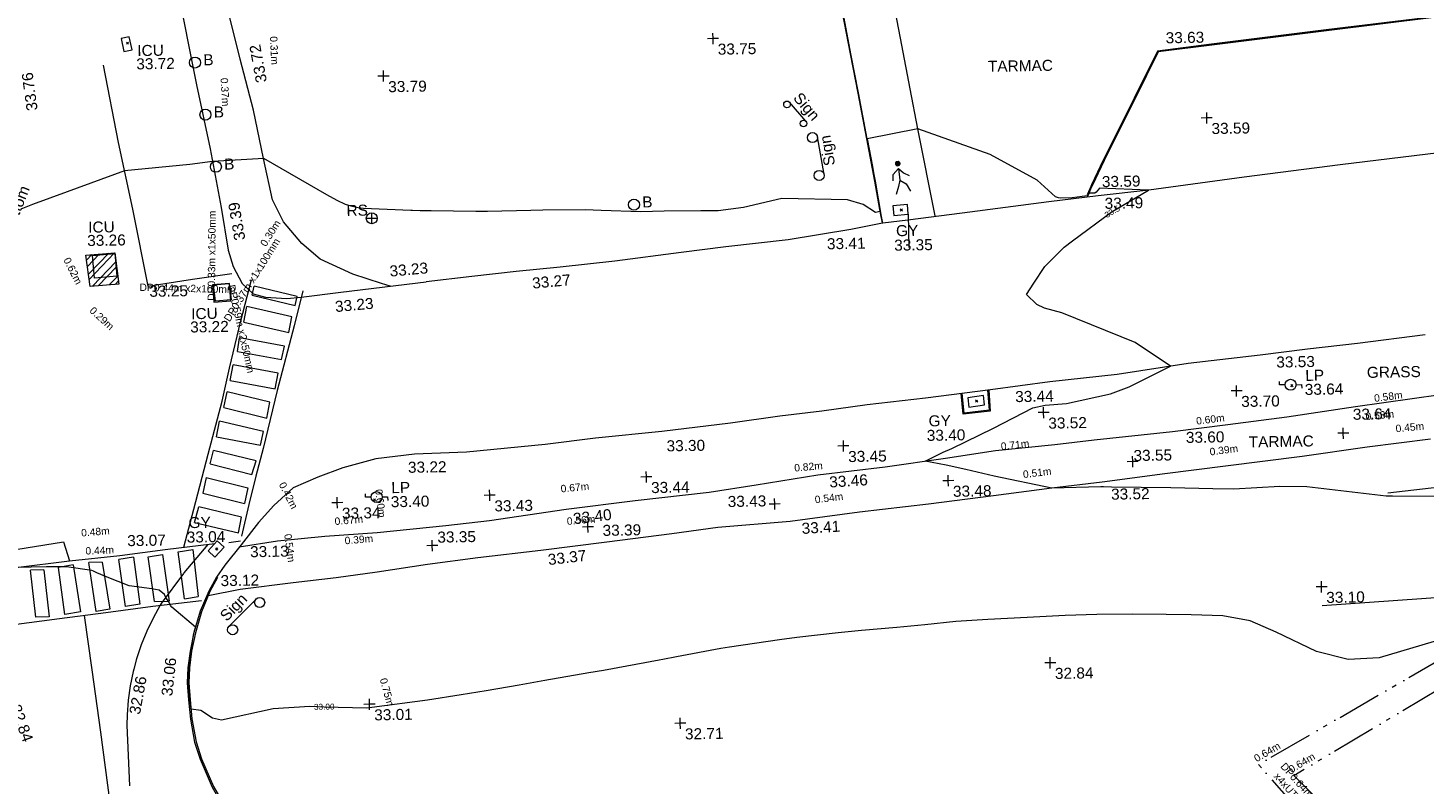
# Model space of a CAD drawing. Header units: millimetres. Extents: x -287732 to 520720, y -103372 to 287754.
# Tile 340 of 380: x 213690 to 261136, y 182816 to 208529. Entities that reach past the tile are written whole.
import ezdxf

# ---------------------------------------------------------------- set-up
doc = ezdxf.new("R2010")
doc.units = ezdxf.units.MM
for name, pattern in [('IMPORT-HIDDEN2 _3_', [4762.5, 3175, -1587.5]), ('IMPORT-UG_DRAINAGE_SURFACE_QLB4 _2_', [2700, 1500, -300, 0, -250, 150, -300, 0, -200]), ('IMPORT-UG_DRAINAGE_UNIDENTIFIED_QLB2 _2_', [2700, 1500, -300, 0, -250, 150, -300, 0, -200]), ('IMPORT-UG_ELEC_LV_QLB2 _2_', [2700, 1500, -300, 0, -250, 150, -300, 0, -200]), ('IMPORT-UG_ELEC_QLB2 _2_', [2500, 1500, -300, 0, -50, 150, -300, 0, -200]), ('IMPORT-UG_ELEC_STREET LIGHTING_QLB2 _2_', [2700, 1500, -300, 0, -250, 150, -300, 0, -200])]:
    doc.linetypes.add(name, pattern=pattern)
for name, color, linetype, lineweight, true_color in [('00_TOPO_FOOTPATH', 7, 'Continuous', 9, 0xa50000), ('00_TOPO_FURN_BOLLARD', 7, 'Continuous', 9, 0x666666), ('00_TOPO_FURN_LAMP_POST', 7, 'Continuous', 9, 0x666666), ('00_TOPO_FURN_SIGN', 7, 'Continuous', 9, 0x666666), ('00_TOPO_KERB_BOTTOM', 1, 'Continuous', 9, 0xff0000), ('00_TOPO_KERB_TOP', 7, 'Continuous', 9, 0xa500a5), ('00_TOPO_LEVEL_SPOT', 7, 'Continuous', 9, 0x666666), ('00_TOPO_ROAD_MARKING_WHITE_CONTINUOUS', 7, 'Continuous', 9, 0x999999), ('00_TOPO_SERV_GULLY', 7, 'Continuous', 9, 0x5252a5), ('00_TOPO_SERV_IC', 5, 'Continuous', 9, 0x0000ff), ('00_UAV_SLOPE_BOTTOM', 30, 'Continuous', 9, 0xff7f00), ('00_UAV_SLOPE_TOP', 40, 'Continuous', 9, 0xffbf00), ('01_DTM_CONTOUR_MNR', 7, 'Continuous', 9, 0xa5a552), ('01_DTM_CONTOUR_MNR_LABELS', 7, 'Continuous', 9, 0xa5a552), ('12333-PUM-2D-U-0001-C01 - Rev2_REVIT IMPORT_dwg', 7, 'Continuous', 9, 0x767676), ('PUM-CHAMBER EXTENTS', 6, 'IMPORT-HIDDEN2 _3_', 9, 0xff00ff), ('PUM-ELECTRIC-LV-QLB2', 1, 'IMPORT-UG_ELEC_LV_QLB2 _2_', 9, 0xff0000), ('PUM-ELECTRIC-MH', 1, 'Continuous', 9, 0xff0000), ('PUM-ELECTRIC-QLB2', 1, 'IMPORT-UG_ELEC_QLB2 _2_', 9, 0xff0000), ('PUM-SURFACE-QLB4', 4, 'IMPORT-UG_DRAINAGE_SURFACE_QLB4 _2_', 9, 0x00ffff), ('PUM-UNIDENTIFIED-QLB2', 150, 'IMPORT-UG_DRAINAGE_UNIDENTIFIED_QLB2 _2_', 9, 0x007fff)]:
    doc.layers.add(name, color=color, linetype=linetype, lineweight=lineweight, true_color=true_color)
for name, color, linetype, lineweight in [('00_TOPO_PEDASTRIAN', 7, 'Continuous', 9), ('00_TOPO_ROAD_EDGE', 7, 'Continuous', 9), ('00_TOPO_SURVEY_TEXT', 7, 'Continuous', 9), ('00_UAV_SURFACE', 7, 'Continuous', 9), ('GEN-TEXT', 7, 'Continuous', 9)]:
    doc.layers.add(name, color=color, linetype=linetype, lineweight=lineweight)
doc.styles.add('Arial_1', font='arial.ttf', dxfattribs={"height": 250})
doc.styles.add('Swis721 Lt BT_1', font='swissl.ttf', dxfattribs={"height": 200})
doc.styles.add('Swis721 Lt BT_2', font='swissl.ttf', dxfattribs={"height": 375})

# ---------------------------------------------------------------- blocks, each defined once
blk = doc.blocks.new('12333-PUM-2D-U-0001-C01 - Rev2_REVIT IMPORT_dwg_PEDESTRIAN CROSS-2077532-Site Location Plan Proposed')
at = {"layer": '00_TOPO_PEDASTRIAN', "true_color": 0xe2e2e2}
blk.add_hatch(color=254, dxfattribs=at).paths.add_polyline_path([(534148729, 725754960), (534148800, 725754988), (534148827, 725755033), (534148827, 725755085), (534148782, 725755146), (534148758, 725755156), (534148681, 725755147), (534148661, 725755132), (534148634, 725755087), (534148633, 725755035), (534148679, 725754974)])
at = {"layer": '00_TOPO_PEDASTRIAN', "color": 253, "true_color": 0xaaaaaa, "flags": 128}
for points in [[(534148571, 725754478), (534148571, 725754691), (534148749, 725754896), (534148923, 725754739), (534149109, 725754652)], [(534148749, 725754896), (534148794, 725754497), (534149008, 725754373), (534149144, 725754117)], [(534148794, 725754497), (534148743, 725754283), (534148665, 725754014)]]:
    blk.add_lwpolyline(points, dxfattribs=at)
blk = doc.blocks.new('12333-PUM-2D-U-0001-C01 - Rev2_REVIT IMPORT_dwg_MSL_Bollard_2-2077182-Site Location Plan Proposed')
at = {"layer": '00_TOPO_FURN_BOLLARD', "color": 254, "true_color": 0xcccccc}
blk.add_circle((0, 0), 62.5, dxfattribs=at)
blk = doc.blocks.new('12333-PUM-2D-U-0001-C01 - Rev2_REVIT IMPORT_dwg_MSL_Lamp_Post_SYM-2077199-Site Location Plan Proposed')
at = {"layer": '00_TOPO_FURN_LAMP_POST', "color": 254, "true_color": 0xcccccc, "flags": 128}
for points in [[(-500, 0), (-1000, 0), (-1000, 317)], [(500, 0), (1000, 0), (1000, -317)]]:
    blk.add_lwpolyline(points, dxfattribs=at)
at = {"layer": '00_TOPO_FURN_LAMP_POST', "color": 254, "true_color": 0xcccccc}
blk.add_circle((0, 0), 500, dxfattribs=at)
blk = doc.blocks.new('12333-PUM-2D-U-0001-C01 - Rev2_REVIT IMPORT_dwg_MSL_RoadSign_SYM-2077193-Site Location Plan Proposed')
at = {"layer": '00_TOPO_FURN_SIGN', "color": 254, "true_color": 0xcccccc}
for p, q in [((-500, 0), (500, 0)), ((0, -500), (0, 500))]:
    blk.add_line(p, q, dxfattribs=at)
blk.add_circle((0, 0), 500, dxfattribs=at)
blk = doc.blocks.new('12333-PUM-2D-U-0001-C01 - Rev2_REVIT IMPORT_dwg_MM-2077200-Site Location Plan Proposed')
at = {"layer": '00_TOPO_LEVEL_SPOT', "color": 254, "true_color": 0xcccccc, "flags": 128}
for points in [[(0, -500), (0, 0), (-500, 0)], [(500, 0), (0, 0), (0, 500)]]:
    blk.add_lwpolyline(points, dxfattribs=at)
blk = doc.blocks.new('12333-PUM-2D-U-0001-C01 - Rev2_REVIT IMPORT_dwg_MSL_Sign_SYM-2077194-Site Location Plan Proposed')
at = {"layer": '00_TOPO_FURN_SIGN', "color": 254, "true_color": 0xcccccc}
blk.add_line((1862, 0), (-1862, 0), dxfattribs=at)
for centre in [(-1862, -489), (1862, -489)]:
    blk.add_circle(centre, 489, dxfattribs=at)
blk = doc.blocks.new('12333-PUM-2D-U-0001-C01 - Rev2_REVIT IMPORT_dwg_MGS62954_T2_Galway_ITM_3d_Rev1-2077680-Site Location Plan Proposed')
at = {"layer": '00_TOPO_FOOTPATH', "color": 254, "true_color": 0xcccccc, "flags": 128}
for points in [[(534131408, 725751196), (534131120, 725751289), (534130152, 725751624), (534129054, 725752151), (534128432, 725752700), (534127823, 725753449), (534127468, 725754195), (534127189, 725755607), (534126876, 725757259), (534126446, 725759004), (534126050, 725760745), (534125652, 725763504), (534124930, 725767653), (534124506, 725770090), (534123867, 725773148), (534123544, 725775172)], [(534126130, 725742418), (534127433, 725742607), (534129042, 725742731), (534130824, 725742829), (534133156, 725743025), (534134648, 725743167), (534137264, 725743513), (534139605, 725743765), (534142124, 725744004), (534143726, 725744225), (534145829, 725744528), (534148126, 725744764), (534150175, 725745022), (534151879, 725745253), (534153907, 725745415), (534155240, 725745551), (534157903, 725745794), (534159787, 725745993), (534161806, 725746221), (534164144, 725746528), (534167040, 725746894)], [(534125043, 725740783), (534126136, 725740986), (534127935, 725741181), (534129409, 725741319), (534130796, 725741494), (534132521, 725741723), (534134235, 725741916), (534136380, 725742135), (534138626, 725742370), (534140837, 725742621), (534142403, 725742811), (534144863, 725742964), (534147222, 725743241), (534149569, 725743477), (534151783, 725743717), (534153771, 725743945), (534155487, 725744125), (534157622, 725744364), (534159686, 725744592), (534162303, 725744878), (534164509, 725745151), (534166672, 725745383)]]:
    blk.add_lwpolyline(points, dxfattribs=at)
at = {"layer": '00_TOPO_KERB_BOTTOM', "color": 254, "true_color": 0xcccccc, "flags": 128}
for points in [[(534148187, 725753044), (534148152, 725753271), (534147964, 725754477), (534147712, 725755921), (534147445, 725757485), (534147207, 725758819), (534146907, 725760587), (534146517, 725762837), (534146184, 725764752), (534145767, 725767116), (534145352, 725769500), (534144952, 725771894), (534144155, 725776261), (534143978, 725777144)], [(534186444, 725761858), (534184125, 725761583), (534182572, 725761419), (534180117, 725761131), (534178161, 725760904), (534174665, 725760538), (534171911, 725760247), (534169123, 725759938), (534167032, 725759708), (534163377, 725759319), (534159469, 725758905), (534157644, 725758701), (534156835, 725757130), (534155743, 725755038), (534155334, 725754213), (534155271, 725754074), (534155179, 725753871), (534155151, 725753806)], [(534151651, 725747307), (534151690, 725746620), (534150840, 725746540), (534150789, 725747212)], [(534125340, 725741409), (534125074, 725740930), (534124759, 725740254), (534124537, 725739538), (534124395, 725738909), (534124314, 725738338), (534124282, 725737829), (534124317, 725737247), (534124366, 725736593), (534124498, 725735804), (534124676, 725735223), (534125063, 725734263), (534125552, 725733390)]]:
    blk.add_lwpolyline(points, dxfattribs=at)
at = {"layer": '00_TOPO_KERB_TOP', "color": 254, "true_color": 0xcccccc, "flags": 128}
for points in [[(534148174, 725753042), (534148163, 725753113), (534148142, 725753268), (534148098, 725753513), (534147943, 725754474), (534147691, 725755918), (534147424, 725757482), (534147186, 725758816), (534146886, 725760583), (534146496, 725762833), (534146162, 725764748), (534145746, 725767112), (534145331, 725769497), (534144931, 725771891), (534144134, 725776257), (534143957, 725777140)], [(534186443, 725761889), (534184121, 725761613), (534182569, 725761449), (534180113, 725761161), (534178158, 725760934), (534174662, 725760568), (534171908, 725760277), (534169120, 725759968), (534167029, 725759738), (534163373, 725759349), (534159466, 725758935), (534157625, 725758729), (534156808, 725757144), (534155716, 725755052), (534155307, 725754226), (534155243, 725754086), (534155152, 725753884)], [(534151688, 725747309), (534151729, 725746587), (534150806, 725746500), (534150752, 725747206)], [(534125367, 725741395), (534125101, 725740917), (534124806, 725740237), (534124588, 725739525), (534124447, 725738900), (534124366, 725738333), (534124335, 725737828), (534124370, 725737250), (534124418, 725736600), (534124549, 725735816), (534124720, 725735238), (534125110, 725734286), (534125598, 725733416)]]:
    blk.add_lwpolyline(points, dxfattribs=at)
at = {"layer": '00_TOPO_PEDASTRIAN', "color": 254, "true_color": 0xcccccc}
for p, q in [((534126719, 725750974), (534126796, 725751279)), ((534126719, 725750974), (534128167, 725750593)), ((534128243, 725750898), (534126796, 725751279)), ((534126415, 725750060), (534126529, 725750593)), ((534128053, 725750212), (534126529, 725750593)), ((534128167, 725750593), (534128243, 725750898)), ((534126415, 725750060), (534127939, 725749679)), ((534127939, 725749679), (534128053, 725750212)), ((534126186, 725749069), (534126262, 725749526)), ((534127786, 725749222), (534126262, 725749526)), ((534126186, 725749069), (534127672, 725748764)), ((534127672, 725748764), (534127786, 725749222)), ((534125919, 725748079), (534126034, 725748612)), ((534127558, 725748307), (534126034, 725748612)), ((534127443, 725747774), (534127558, 725748307)), ((534125691, 725747164), (534125805, 725747698)), ((534127253, 725747317), (534125805, 725747698)), ((534125919, 725748079), (534127443, 725747774)), ((534125691, 725747164), (534127139, 725746783)), ((534127139, 725746783), (534127253, 725747317)), ((534125424, 725746174), (534125538, 725746707)), ((534127024, 725746326), (534125538, 725746707)), ((534126910, 725745869), (534127024, 725746326)), ((534125424, 725746174), (534126910, 725745869)), ((534125195, 725745259), (534125310, 725745716)), ((534125195, 725745259), (534126605, 725744878)), ((534126758, 725745335), (534125310, 725745716)), ((534126605, 725744878), (534126758, 725745335)), ((534125043, 725744802), (534124929, 725744269)), ((534125043, 725744802), (534126453, 725744421)), ((534126453, 725744421), (534126338, 725743888)), ((534124929, 725744269), (534126338, 725743888)), ((534124624, 725743278), (534124776, 725743811)), ((534126224, 725743430), (534124776, 725743811)), ((534126110, 725742897), (534126224, 725743430)), ((534124624, 725743278), (534126110, 725742897)), ((534121462, 725741983), (534121004, 725741983)), ((534121233, 725740306), (534121004, 725741983)), ((534121462, 725741983), (534121690, 725740382)), ((534122528, 725742135), (534122033, 725742059)), ((534122224, 725740459), (534122033, 725742059)), ((534122528, 725742135), (534122719, 725740535)), ((534123024, 725742135), (534123519, 725742211)), ((534123214, 725740611), (534123024, 725742135)), ((534123519, 725742211), (534123710, 725740611)), ((534124052, 725742287), (534124548, 725742364)), ((534124243, 725740687), (534124052, 725742287)), ((534124548, 725742364), (534124700, 725740763)), ((534119480, 725741754), (534119023, 725741754)), ((534119176, 725740154), (534119023, 725741754)), ((534119480, 725741754), (534119633, 725740154)), ((534120471, 725741906), (534119976, 725741830)), ((534120166, 725740230), (534119976, 725741830)), ((534120471, 725741906), (534120700, 725740306)), ((534122719, 725740535), (534122224, 725740459)), ((534123214, 725740611), (534123710, 725740611)), ((534124243, 725740687), (534124700, 725740763)), ((534119633, 725740154), (534119176, 725740154)), ((534120700, 725740306), (534120166, 725740230)), ((534121690, 725740382), (534121233, 725740306))]:
    blk.add_line(p, q, dxfattribs=at)
at = {"layer": '00_TOPO_ROAD_EDGE', "color": 254, "true_color": 0xcccccc, "flags": 128}
for points in [[(534121760, 725775380), (534122320, 725772470), (534122710, 725770220), (534123300, 725767200), (534123730, 725764850), (534124330, 725761590), (534124950, 725758150), (534125380, 725755970), (534125720, 725753970), (534125930, 725752520), (534126090, 725751960), (534126380, 725751370), (534126750, 725751020), (534127170, 725750890), (534127898, 725750834), (534128383, 725750869), (534129730, 725751020), (534132637, 725751326)], [(534167125, 725755107), (534163763, 725754759), (534160489, 725754390), (534157242, 725754013), (534155524, 725753846), (534153842, 725753668), (534150894, 725753335), (534149045, 725753129), (534148187, 725753044), (534148174, 725753042), (534147095, 725752845), (534144967, 725752535), (534142836, 725752331), (534141317, 725752171), (534139059, 725751907), (534137204, 725751737), (534135702, 725751614), (534134196, 725751473), (534132637, 725751326)], [(534166553, 725748928), (534164241, 725748667), (534162546, 725748513), (534160930, 725748337), (534158484, 725748090), (534156066, 725747758), (534153771, 725747555), (534151750, 725747318), (534149536, 725747073), (534147553, 725746882), (534146007, 725746691), (534144574, 725746545), (534142895, 725746340), (534140561, 725746088), (534138301, 725745900), (534136585, 725745725), (534133907, 725745509), (534132138, 725745472), (534130818, 725745331), (534129699, 725745048), (534128837, 725744745), (534127992, 725744400), (534127327, 725743804), (534126796, 725743233), (534126190, 725742492), (534125627, 725741803), (534125340, 725741409)]]:
    blk.add_lwpolyline(points, dxfattribs=at)
at = {"layer": '00_TOPO_ROAD_MARKING_WHITE_CONTINUOUS', "color": 254, "true_color": 0xcccccc}
blk.add_line((534125780, 725742580), (534126170, 725742620), dxfattribs=at)
at = {"layer": '00_TOPO_ROAD_MARKING_WHITE_CONTINUOUS', "color": 254, "true_color": 0xcccccc, "flags": 128}
for points in [[(534149970, 725753260), (534149440, 725756230), (534149200, 725757590), (534148940, 725759090), (534148560, 725761290), (534148010, 725764310), (534147580, 725766830), (534147330, 725768190)], [(534121790, 725758880), (534122260, 725756240), (534122700, 725753970), (534123180, 725751340), (534124700, 725751550), (534126040, 725751720)], [(534124250, 725742439), (534124610, 725743730), (534125130, 725745590), (534125630, 725747380), (534125900, 725748500), (534126320, 725750100), (534126700, 725751490)], [(534128440, 725751090), (534128130, 725749900), (534127510, 725747710), (534127000, 725745750), (534126740, 725744810), (534126480, 725743850), (534126210, 725742780)], [(534114700, 725741970), (534117250, 725742280), (534120160, 725742700), (534120350, 725742050)], [(534114710, 725741440), (534116600, 725741630), (534118530, 725741850), (534120350, 725742050), (534122070, 725742200), (534123610, 725742370), (534124820, 725742500), (534125301, 725742549)], [(534116460, 725739690), (534118350, 725739910), (534119980, 725740090), (534121560, 725740270), (534123160, 725740460), (534124820, 725740620)], [(534120818, 725740185), (534121050, 725738330), (534121310, 725736200), (534121580, 725733800), (534121908, 725730336), (534122040, 725728770)]]:
    blk.add_lwpolyline(points, dxfattribs=at)
at = {"layer": '00_TOPO_SERV_GULLY', "color": 254, "true_color": 0xcccccc, "flags": 128}
for points in [[(534148540, 725753625), (534148566, 725753296), (534149060, 725753336), (534149033, 725753664)], [(534151008, 725746740), (534151540, 725746803), (534151502, 725747123), (534150970, 725747060)], [(534125615, 725742417), (534125299, 725742087), (534125069, 725742307), (534125385, 725742637)]]:
    blk.add_lwpolyline(points, close=True, dxfattribs=at)
at = {"layer": '00_TOPO_SERV_IC', "color": 254, "true_color": 0xcccccc, "flags": 128}
for points in [[(534122420, 725759769), (534122505, 725759327), (534122780, 725759380), (534122695, 725759822)], [(534122073, 725752471), (534122134, 725751702), (534121373, 725751642), (534121312, 725752411)], [(534125371, 725751348), (534125409, 725750756), (534125988, 725750793), (534125951, 725751385)]]:
    blk.add_lwpolyline(points, close=True, dxfattribs=at)
at = {"layer": '00_UAV_SLOPE_BOTTOM', "color": 254, "true_color": 0xcccccc, "flags": 128}
blk.add_lwpolyline([(534162887, 725739786), (534167879, 725740054)], dxfattribs=at)
at = {"layer": '00_UAV_SLOPE_TOP', "color": 254, "true_color": 0xcccccc, "flags": 128}
blk.add_lwpolyline([(534170108, 725744042), (534165193, 725743561)], dxfattribs=at)
at = {"layer": '00_UAV_SURFACE', "color": 254, "true_color": 0xcccccc, "flags": 128}
blk.add_lwpolyline([(534125065, 725742525), (534124232, 725741566), (534124218, 725741549), (534123448, 725740538), (534123409, 725740484), (534123159, 725740053), (534122935, 725739608), (534122740, 725739149), (534122575, 725738679), (534122472, 725738321), (534122452, 725738251), (534122343, 725737764), (534122265, 725737272), (534122218, 725736776), (534122204, 725736422), (534122261, 725734360)], dxfattribs=at)
at = {"layer": '01_DTM_CONTOUR_MNR', "color": 254, "true_color": 0xcccccc, "flags": 128}
for points in [[(534171293, 725743328), (534165340, 725743466), (534165131, 725743463), (534162436, 725743832), (534161520, 725743854), (534159960, 725743798), (534159240, 725743815), (534157821, 725743879), (534155805, 725743938), (534155534, 725743948), (534155441, 725743951), (534153770, 725743940), (534151823, 725744377), (534150864, 725744623), (534150198, 725744777), (534149490, 725744930), (534150108, 725745221), (534150395, 725745348), (534151833, 725746006), (534153176, 725746675), (534153595, 725746762), (534154319, 725746809), (534155826, 725747111), (534156462, 725747338), (534157880, 725748010), (534156697, 725748839), (534154213, 725749888), (534153630, 725750063), (534153372, 725750188), (534153030, 725750530), (534153283, 725750912), (534153669, 725751474), (534154337, 725752121), (534154623, 725752327), (534155989, 725753300), (534156006, 725753313), (534157240, 725754010), (534155568, 725754109), (534155458, 725753967), (534155415, 725753943), (534155210, 725753940), (534155172, 725753873), (534155150, 725753850), (534154639, 725753798), (534154243, 725753791), (534154174, 725753797), (534154074, 725753842), (534153461, 725754409), (534151876, 725755312), (534149440, 725756230), (534147710, 725755920), (534147867, 725754974), (534147947, 725754474), (534148077, 725753672), (534148110, 725753440), (534147951, 725753413), (534147531, 725753690), (534147008, 725753864), (534144774, 725753947), (534143463, 725753656), (534142599, 725753560), (534142014, 725753576), (534140763, 725753578), (534139970, 725753577), (534138626, 725753641), (534138086, 725753669), (534136641, 725753684), (534136240, 725753688), (534134764, 725753681), (534134372, 725753678), (534132845, 725753728), (534132476, 725753740), (534132219, 725753754), (534132154, 725753760), (534130555, 725753851), (534130375, 725753872), (534130133, 725753932), (534129939, 725753998), (534129659, 725754134), (534129313, 725754337), (534127190, 725755610), (534125450, 725755540), (534124682, 725755449), (534122450, 725755270), (534120496, 725754590), (534119302, 725754181), (534118905, 725754026)], [(534169588, 725739304), (534164801, 725737971), (534163737, 725737938), (534162676, 725738220), (534161306, 725738908), (534160430, 725739312), (534159508, 725739498), (534158430, 725739550), (534157584, 725739574), (534156430, 725739605), (534155233, 725739617), (534154156, 725739601), (534152854, 725739557), (534151523, 725739513), (534150430, 725739455), (534149379, 725739369), (534148430, 725739290), (534147220, 725739210), (534146430, 725739147), (534145021, 725739011), (534144430, 725738942), (534142729, 725738719), (534142430, 725738675), (534140923, 725738420), (534140450, 725738342), (534140330, 725738320), (534138430, 725738003), (534137936, 725737926), (534136430, 725737700), (534135561, 725737551), (534134430, 725737384), (534133586, 725737264), (534132430, 725737096), (534130541, 725736885), (534130459, 725736873), (534130360, 725736863), (534128922, 725736926), (534128430, 725736947), (534127191, 725736897), (534125421, 725736543), (534125121, 725736610), (534124724, 725736875), (534124400, 725736930), (534124366, 725737250), (534124328, 725737727), (534124326, 725737830), (534124334, 725738129), (534124350, 725738333), (534124378, 725738611), (534124425, 725738905), (534124535, 725739504), (534124547, 725739539), (534124600, 725739720), (534123799, 725740414), (534123757, 725740472), (534123704, 725740589), (534123600, 725740740), (534123556, 725740845), (534123380, 725741000), (534123134, 725741043), (534122360, 725741160), (534121625, 725741471), (534121270, 725741620), (534121161, 725741683), (534121109, 725741701), (534120250, 725741850), (534119570, 725741853), (534118530, 725741850)]]:
    blk.add_lwpolyline(points, dxfattribs=at)
for name, p, xscale, yscale, zscale in [('12333-PUM-2D-U-0001-C01 - Rev2_REVIT IMPORT_dwg_MM-2077200-Site Location Plan Proposed', (534142530, 725759420), 0.375, 0.375, 0.375), ('12333-PUM-2D-U-0001-C01 - Rev2_REVIT IMPORT_dwg_MSL_Bollard_2-2077182-Site Location Plan Proposed', (534124914, 725758913), 3, 3, 3), ('12333-PUM-2D-U-0001-C01 - Rev2_REVIT IMPORT_dwg_MM-2077200-Site Location Plan Proposed', (534131310, 725758340), 0.375, 0.375, 0.375), ('12333-PUM-2D-U-0001-C01 - Rev2_REVIT IMPORT_dwg_MSL_Bollard_2-2077182-Site Location Plan Proposed', (534125238, 725757133), 3, 3, 3), ('12333-PUM-2D-U-0001-C01 - Rev2_REVIT IMPORT_dwg_MM-2077200-Site Location Plan Proposed', (534159260, 725756430), 0.375, 0.375, 0.375), ('12333-PUM-2D-U-0001-C01 - Rev2_REVIT IMPORT_dwg_MSL_Bollard_2-2077182-Site Location Plan Proposed', (534125560, 725755356), 3, 3, 3), ('12333-PUM-2D-U-0001-C01 - Rev2_REVIT IMPORT_dwg_MSL_Bollard_2-2077182-Site Location Plan Proposed', (534139743, 725753821), 3, 3, 3), ('12333-PUM-2D-U-0001-C01 - Rev2_REVIT IMPORT_dwg_MSL_RoadSign_SYM-2077193-Site Location Plan Proposed', (534130827, 725753515), 0.375, 0.375, 0.375), ('12333-PUM-2D-U-0001-C01 - Rev2_REVIT IMPORT_dwg_MM-2077200-Site Location Plan Proposed', (534160108, 725747133), 0.375, 0.375, 0.375), ('12333-PUM-2D-U-0001-C01 - Rev2_REVIT IMPORT_dwg_MSL_Lamp_Post_SYM-2077199-Site Location Plan Proposed', (534161948, 725747307), 0.375, 0.375, 0.375), ('12333-PUM-2D-U-0001-C01 - Rev2_REVIT IMPORT_dwg_MM-2077200-Site Location Plan Proposed', (534153540, 725746510), 0.375, 0.375, 0.375), ('12333-PUM-2D-U-0001-C01 - Rev2_REVIT IMPORT_dwg_MM-2077200-Site Location Plan Proposed', (534163710, 725745630), 0.375, 0.375, 0.375), ('12333-PUM-2D-U-0001-C01 - Rev2_REVIT IMPORT_dwg_MM-2077200-Site Location Plan Proposed', (534146719, 725745493), 0.375, 0.375, 0.375), ('12333-PUM-2D-U-0001-C01 - Rev2_REVIT IMPORT_dwg_MM-2077200-Site Location Plan Proposed', (534156540, 725744790), 0.375, 0.375, 0.375), ('12333-PUM-2D-U-0001-C01 - Rev2_REVIT IMPORT_dwg_MM-2077200-Site Location Plan Proposed', (534140004, 725744555), 0.375, 0.375, 0.375), ('12333-PUM-2D-U-0001-C01 - Rev2_REVIT IMPORT_dwg_MM-2077200-Site Location Plan Proposed', (534150260, 725744250), 0.375, 0.375, 0.375), ('12333-PUM-2D-U-0001-C01 - Rev2_REVIT IMPORT_dwg_MM-2077200-Site Location Plan Proposed', (534129486, 725743865), 0.375, 0.375, 0.375), ('12333-PUM-2D-U-0001-C01 - Rev2_REVIT IMPORT_dwg_MSL_Lamp_Post_SYM-2077199-Site Location Plan Proposed', (534130826, 725744032), 0.375, 0.375, 0.375), ('12333-PUM-2D-U-0001-C01 - Rev2_REVIT IMPORT_dwg_MM-2077200-Site Location Plan Proposed', (534134669, 725744025), 0.375, 0.375, 0.375), ('12333-PUM-2D-U-0001-C01 - Rev2_REVIT IMPORT_dwg_MM-2077200-Site Location Plan Proposed', (534144350, 725743560), 0.375, 0.375, 0.375), ('12333-PUM-2D-U-0001-C01 - Rev2_REVIT IMPORT_dwg_MM-2077200-Site Location Plan Proposed', (534137990, 725742890), 0.375, 0.375, 0.375), ('12333-PUM-2D-U-0001-C01 - Rev2_REVIT IMPORT_dwg_MM-2077200-Site Location Plan Proposed', (534132690, 725742350), 0.375, 0.375, 0.375), ('12333-PUM-2D-U-0001-C01 - Rev2_REVIT IMPORT_dwg_MM-2077200-Site Location Plan Proposed', (534162880, 725740420), 0.375, 0.375, 0.375), ('12333-PUM-2D-U-0001-C01 - Rev2_REVIT IMPORT_dwg_MM-2077200-Site Location Plan Proposed', (534153616, 725737997), 0.375, 0.375, 0.375), ('12333-PUM-2D-U-0001-C01 - Rev2_REVIT IMPORT_dwg_MM-2077200-Site Location Plan Proposed', (534130462, 725736992), 0.375, 0.375, 0.375), ('12333-PUM-2D-U-0001-C01 - Rev2_REVIT IMPORT_dwg_MM-2077200-Site Location Plan Proposed', (534141010, 725736161), 0.375, 0.375, 0.375)]:
    blk.add_blockref(name, p, dxfattribs=dict(xscale=xscale, yscale=yscale, zscale=zscale))
for p, xscale, yscale, zscale, rotation in [((534145364, 725756883), 0.23, 0.23, 0.23, 309.824930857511), ((534146123, 725755377), 0.35, 0.35, 0.35, 278.9798196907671), ((534126203, 725740184), 0.35, 0.35, 0.35, 44.21296780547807)]:
    blk.add_blockref('12333-PUM-2D-U-0001-C01 - Rev2_REVIT IMPORT_dwg_MSL_Sign_SYM-2077194-Site Location Plan Proposed', p, dxfattribs=dict(xscale=xscale, yscale=yscale, zscale=zscale, rotation=rotation))
blk.add_blockref('12333-PUM-2D-U-0001-C01 - Rev2_REVIT IMPORT_dwg_PEDESTRIAN CROSS-2077532-Site Location Plan Proposed', (0, 0))
at = {"layer": '00_TOPO_FOOTPATH', "color": 251, "true_color": 0x666666, "char_height": 375, "width": 1495.9, "attachment_point": 1, "line_spacing_factor": 1.005062, "style": 'Swis721 Lt BT_2'}
for s, insert, rotation in [('33.72', (534126978, 725758161), 99.293), ('33.23', (534131387, 725751890), 4.2143), ('33.46', (534146207, 725744461), 2.6013), ('33.40', (534137475, 725743366), 5.6833), ('33.41', (534145241, 725742899), 2.6013), ('33.37', (534136591, 725741988), 5.6833)]:
    blk.add_mtext(s, dxfattribs=dict(at, insert=insert, rotation=rotation))
for s, insert in [('33.60', (534158358, 725745767)), ('33.52', (534155783, 725743881)), ('33.13', (534126494, 725742436)), ('33.12', (534125474, 725741470))]:
    blk.add_mtext(s, dxfattribs=dict(at, insert=insert))
at = {"layer": '00_TOPO_FURN_BOLLARD', "char_height": 375, "width": 398.91, "attachment_point": 1, "line_spacing_factor": 1.005062, "style": 'Swis721 Lt BT_2'}
for insert in [(534125197, 725759188), (534125521, 725757407), (534125843, 725755631), (534140026, 725754095)]:
    blk.add_mtext('B', dxfattribs=dict(at, insert=insert))
at = {"layer": '00_TOPO_FURN_LAMP_POST', "char_height": 375, "attachment_point": 1, "line_spacing_factor": 1.005062, "style": 'Swis721 Lt BT_2'}
for s, insert, width in [('LP', (534162452, 725747805), 707.59), ('33.64', (534162427, 725747327), 1495.9), ('LP', (534131330, 725744530), 707.59), ('33.40', (534131305, 725744052), 1495.9)]:
    blk.add_mtext(s, dxfattribs=dict(at, insert=insert, width=width))
at = {"layer": '00_TOPO_FURN_SIGN', "char_height": 375, "width": 1206.22, "attachment_point": 1, "line_spacing_factor": 1.005062, "style": 'Swis721 Lt BT_2'}
for insert, rotation in [((534145487, 725757580), 309.1866), ((534146232, 725754999), 98.1822), ((534125394, 725740138), 44.7389)]:
    blk.add_mtext('Sign', dxfattribs=dict(at, insert=insert, rotation=rotation))
at = {"layer": '00_TOPO_FURN_SIGN', "insert": (534129973, 725753982), "char_height": 375, "width": 783.57, "attachment_point": 1, "line_spacing_factor": 1.005062, "style": 'Swis721 Lt BT_2'}
blk.add_mtext('RS', dxfattribs=at)
at = {"layer": '00_TOPO_KERB_BOTTOM', "color": 251, "true_color": 0x666666, "insert": (534157909, 725759365), "char_height": 375, "width": 1495.9, "attachment_point": 1, "line_spacing_factor": 1.005062, "style": 'Swis721 Lt BT_2'}
blk.add_mtext('33.63', dxfattribs=at)
at = {"layer": '00_TOPO_KERB_BOTTOM', "color": 251, "true_color": 0x666666, "insert": (534117765, 725752188), "char_height": 375, "width": 3414.46, "attachment_point": 1, "rotation": 67.3461, "line_spacing_factor": 1.005062, "style": 'Swis721 Lt BT_2'}
blk.add_mtext('Kerb Bottom', dxfattribs=at)
at = {"layer": '00_TOPO_KERB_TOP', "color": 251, "true_color": 0x666666, "char_height": 375, "width": 1495.9, "attachment_point": 1, "line_spacing_factor": 1.005062, "style": 'Swis721 Lt BT_2'}
for s, insert, rotation in [('33.76', (534119169, 725757350), 96.83), ('33.06', (534123391, 725737420), 82.7075), ('32.84', (534118600, 725737235), 289.0813)]:
    blk.add_mtext(s, dxfattribs=dict(at, insert=insert, rotation=rotation))
at = {"layer": '00_TOPO_KERB_TOP', "color": 251, "true_color": 0x666666, "insert": (534155657, 725754513), "char_height": 375, "width": 1495.9, "attachment_point": 1, "line_spacing_factor": 1.005062, "style": 'Swis721 Lt BT_2'}
blk.add_mtext('33.59', dxfattribs=at)
at = {"layer": '00_TOPO_LEVEL_SPOT', "char_height": 375, "width": 1495.9, "attachment_point": 1, "line_spacing_factor": 1.005062, "style": 'Swis721 Lt BT_2'}
for s, insert in [('33.75', (534142683, 725759243)), ('33.79', (534131463, 725758163)), ('33.59', (534159413, 725756253)), ('33.70', (534160260, 725746956)), ('33.52', (534153693, 725746333)), ('33.64', (534164045, 725746454)), ('33.45', (534146872, 725745316)), ('33.55', (534156568, 725745182)), ('33.44', (534140157, 725744378)), ('33.43', (534134822, 725743848)), ('33.43', (534142753, 725743860)), ('33.48', (534150413, 725744073)), ('33.34', (534129639, 725743688)), ('33.39', (534138484, 725742952)), ('33.35', (534132866, 725742821)), ('33.10', (534163033, 725740243)), ('32.84', (534153769, 725737820)), ('33.01', (534130615, 725736815)), ('32.71', (534141163, 725735984))]:
    blk.add_mtext(s, dxfattribs=dict(at, insert=insert))
at = {"layer": '00_TOPO_ROAD_EDGE', "color": 251, "true_color": 0x666666, "char_height": 375, "width": 1495.9, "attachment_point": 1, "line_spacing_factor": 1.005062, "style": 'Swis721 Lt BT_2'}
for s, insert, rotation in [('33.39', (534126151, 725752813), 98.6661), ('33.27', (534136226, 725751397), 4.3887), ('33.23', (534129513, 725750718), 4.2143)]:
    blk.add_mtext(s, dxfattribs=dict(at, insert=insert, rotation=rotation))
for s, insert in [('33.49', (534155738, 725753773)), ('33.41', (534146278, 725752563)), ('33.53', (534161476, 725748275)), ('33.44', (534152582, 725747256)), ('33.30', (534140708, 725745788)), ('33.22', (534131909, 725745212))]:
    blk.add_mtext(s, dxfattribs=dict(at, insert=insert))
at = {"layer": '00_TOPO_ROAD_MARKING_WHITE_CONTINUOUS', "color": 251, "true_color": 0x666666, "char_height": 375, "width": 1495.9, "attachment_point": 1, "line_spacing_factor": 1.005062, "style": 'Swis721 Lt BT_2'}
for s, insert in [('33.25', (534123226, 725751349)), ('33.07', (534122326, 725742885))]:
    blk.add_mtext(s, dxfattribs=dict(at, insert=insert))
at = {"layer": '00_TOPO_SERV_GULLY', "color": 251, "true_color": 0x666666, "char_height": 375, "attachment_point": 1, "line_spacing_factor": 1.005062, "style": 'Swis721 Lt BT_2'}
for s, insert, width in [('GY', (534148633, 725752967), 821.56), ('33.35', (534148562, 725752475), 1495.9), ('GY', (534149626, 725746481), 821.56), ('33.40', (534149556, 725745989), 1495.9), ('GY', (534124420, 725743462), 821.56), ('33.04', (534124350, 725742970), 1495.9)]:
    blk.add_mtext(s, dxfattribs=dict(at, insert=insert, width=width))
at = {"layer": '00_TOPO_SERV_IC', "color": 251, "true_color": 0x666666, "char_height": 375, "attachment_point": 1, "line_spacing_factor": 1.005062, "style": 'Swis721 Lt BT_2'}
for s, insert, width in [('ICU', (534122959, 725759540), 1021.01), ('33.72', (534122917, 725759088), 1495.9), ('ICU', (534121186, 725753565), 1021.01), ('33.26', (534121144, 725753113), 1495.9), ('ICU', (534124634, 725750563), 1021.01), ('33.22', (534124592, 725750111), 1495.9)]:
    blk.add_mtext(s, dxfattribs=dict(at, insert=insert, width=width))
at = {"layer": '00_TOPO_SURVEY_TEXT', "color": 251, "true_color": 0x666666, "char_height": 375, "attachment_point": 1, "line_spacing_factor": 1.005062, "style": 'Swis721 Lt BT_2'}
for s, insert, width in [('TARMAC', (534151852, 725758500), 2450.43), ('GRASS', (534164547, 725747870), 2018.28), ('TARMAC', (534160490, 725745575), 2450.43)]:
    blk.add_mtext(s, dxfattribs=dict(at, insert=insert, width=width))
at = {"layer": '00_UAV_SURFACE', "color": 251, "true_color": 0x666666, "insert": (534122285, 725736830), "char_height": 375, "width": 1495.9, "attachment_point": 1, "rotation": 78.6896, "line_spacing_factor": 1.005062, "style": 'Swis721 Lt BT_2'}
blk.add_mtext('32.86', dxfattribs=at)
at = {"layer": '01_DTM_CONTOUR_MNR_LABELS', "color": 251, "true_color": 0x666666, "char_height": 200, "attachment_point": 2, "line_spacing_factor": 1.005062, "style": 'Swis721 Lt BT_1'}
for s, insert, width, rotation in [('33.5', (534155940, 725753387), 620.51, 29.6068), ('33.00', (534128922, 725737036), 797.8, 359.9422)]:
    blk.add_mtext(s, dxfattribs=dict(at, insert=insert, width=width, rotation=rotation))
blk = doc.blocks.new('12333-PUM-2D-U-0001-C01 - Rev2_REVIT IMPORT_dwg-1620468-Site Location Plan Proposed')
at = {"layer": 'PUM-CHAMBER EXTENTS', "true_color": 0xffaaff}
h = blk.add_hatch(dxfattribs=at)
h.set_pattern_fill('FP_3', color=211, style=0, pattern_type=2)
h.set_pattern_definition([(45, (-533641079.65, -725615854.36), (-265.16504294, 265.16504294), []), (45, (-533640902.87, -725615854.36), (-265.16504294, 265.16504294), [])])
h.paths.add_polyline_path([(480136, 135509), (481118, 135571), (480992, 136638), (480010, 136576)])
at = {"layer": 'GEN-TEXT', "color": 253, "true_color": 0xaaaaaa}
for p, q in [((481517, 143722), (481588, 143793)), ((481588, 143722), (481517, 143793)), ((507711, 137590), (507782, 137661)), ((507782, 137590), (507711, 137661)), ((520880, 131387), (520950, 131458)), ((520950, 131387), (520880, 131458)), ((510155, 131051), (510226, 131122)), ((510226, 131051), (510155, 131122)), ((489637, 128048), (489708, 128119)), ((489708, 128048), (489637, 128119)), ((484251, 126472), (484322, 126543)), ((484322, 126472), (484251, 126543))]:
    blk.add_line(p, q, dxfattribs=at)
at = {"layer": 'PUM-CHAMBER EXTENTS', "color": 211, "linetype": 'Continuous', "true_color": 0xffaaff, "flags": 128}
blk.add_lwpolyline([(480992, 136638), (481118, 135571), (480136, 135509), (480010, 136576)], close=True, dxfattribs=at)
at = {"layer": 'PUM-ELECTRIC-MH', "color": 21, "true_color": 0xffaaaa, "flags": 128}
blk.add_lwpolyline([(484325, 135490), (484862, 135529), (484921, 134975), (484384, 134936)], close=True, dxfattribs=at)
at = {"layer": 'PUM-SURFACE-QLB4', "color": 131, "true_color": 0xaaffff}
blk.add_line((507980, 137481), (507980, 136349), dxfattribs=at)
at = {"layer": 'PUM-UNIDENTIFIED-QLB2', "color": 141, "true_color": 0xaad4ff, "flags": 128}
for points in [[(520978, 116890), (519551, 118562), (537213, 128373)], [(521501, 117379), (520751, 118172), (537545, 127781)]]:
    blk.add_lwpolyline(points, dxfattribs=at)
blk.add_blockref('12333-PUM-2D-U-0001-C01 - Rev2_REVIT IMPORT_dwg_MGS62954_T2_Galway_ITM_3d_Rev1-2077680-Site Location Plan Proposed', (-533641080, -725615854))
at = {"layer": 'PUM-ELECTRIC-LV-QLB2', "char_height": 250, "attachment_point": 2, "line_spacing_factor": 0.941778, "style": 'Arial_1'}
for s, insert, width, rotation in [('0.31m', (486659, 143424), 1160.03, 271.5544), ('0.37m', (484962, 142042), 1160.03, 272.2619), ('DP0.33m x1x50mm', (484160, 136485), 3660.66, 88.474), ('0.30m', (486188, 137280), 1160.03, 56.8745), ('DP0.37m x1x100mm', (485534, 135705), 3893.28, 56.8745), ('0.62m', (479674, 136102), 1160.03, 295.9491), ('DP0.44m x2x100mm', (483450, 135512), 3893.28, 357.6187), ('DP0.59m x2x50mm', (485369, 134004), 3660.66, 281.6912), ('0.29m', (480603, 134506), 1160.03, 316.616), ('0.45m', (524885, 130064), 1160.03, 4.5019), ('0.39m', (518548, 129399), 1160.03, 6.4), ('0.42m', (486861, 128340), 1160.03, 296.3586), ('0.51m', (512191, 128739), 1160.03, 5.9246), ('0.54m', (505103, 128004), 1160.03, 5.9202), ('0.56m', (496670, 127400), 1160.03, 4.0982), ('0.54m', (486888, 126513), 1160.03, 276.7172), ('0.39m', (489110, 126870), 1160.03, 3.7061), ('0.44m', (480303, 126656), 1160.03, 1.3575), ('0.75m', (490105, 121575), 1160.03, 284.4923)]:
    blk.add_mtext(s, dxfattribs=dict(at, insert=insert, width=width, rotation=rotation))
at = {"layer": 'PUM-ELECTRIC-QLB2', "char_height": 250, "width": 1160.03, "attachment_point": 2, "line_spacing_factor": 0.941778, "style": 'Arial_1'}
for s, insert, rotation in [('0.58m', (524168, 131123), 6.3163), ('0.53m', (523871, 130493), 4.5821), ('0.60m', (518108, 130452), 6.0518), ('0.71m', (511458, 129700), 5.375), ('0.82m', (504429, 129080), 4.0815), ('0.60m', (489999, 127977), 276.5784), ('0.67m', (496480, 128513), 4.4834), ('0.48m', (480161, 127292), 3.782), ('0.67m', (488779, 127533), 3.782)]:
    blk.add_mtext(s, dxfattribs=dict(at, insert=insert, rotation=rotation))
at = {"layer": 'PUM-UNIDENTIFIED-QLB2', "char_height": 250, "attachment_point": 2, "line_spacing_factor": 0.941778, "style": 'Arial_1'}
for s, insert, width, rotation in [('0.64m', (519793, 119092), 1160.03, 29.0511), ('0.64m', (520963, 118706), 1160.03, 29.7783), ('DP0.64m\\Px4xUTS', (520942, 118084), 1738.51, 310.4883)]:
    blk.add_mtext(s, dxfattribs=dict(at, insert=insert, width=width, rotation=rotation))

msp = doc.modelspace()

# ---------------------------------------------------------------- block references
at = {"layer": '12333-PUM-2D-U-0001-C01 - Rev2_REVIT IMPORT_dwg', "color": 254, "linetype": 'IMPORT-UG_ELEC_STREET LIGHTING_QLB2 _2_', "true_color": 0xffd4d4, "rotation": 0.9999999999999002}
msp.add_blockref('12333-PUM-2D-U-0001-C01 - Rev2_REVIT IMPORT_dwg-1620468-Site Location Plan Proposed', (-261895, 55870), dxfattribs=at)

doc.saveas('drawing.dxf')
